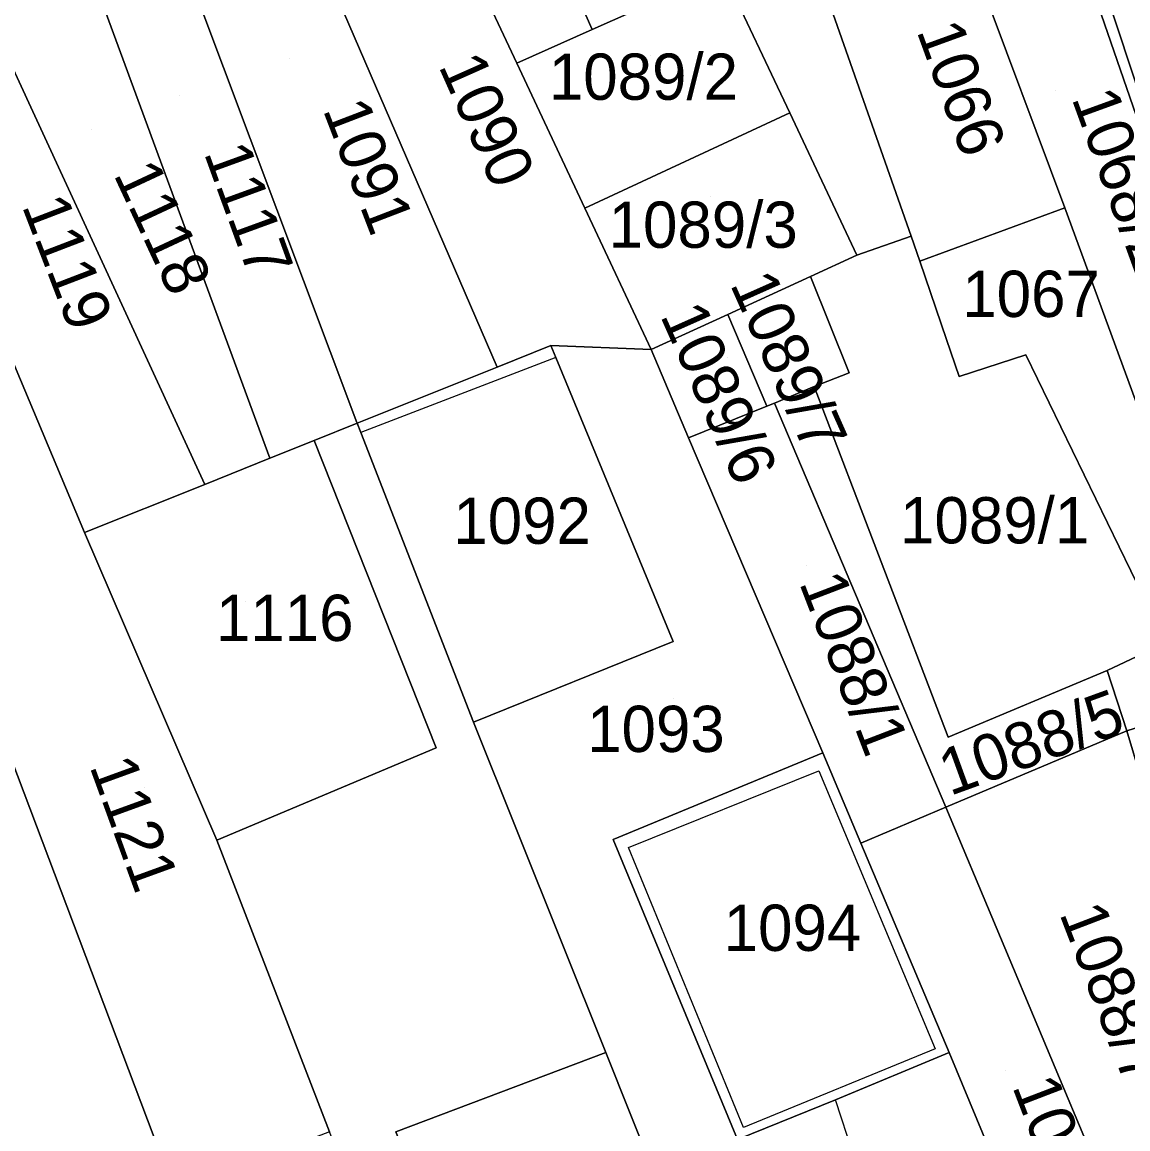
# Model space of a CAD drawing. Extents: x -263943 to -261149, y -1236934 to -1230686.
# Drawn here: x -262848.96 to -262801.15, y -1235373.74 to -1235325.89 of the extents above; entities that cross this region are included whole.
import ezdxf

# ---------------------------------------------------------------- set-up
doc = ezdxf.new("R2010")
doc.units = 0
for name, color, linetype in [('body_kn', 7, 'Continuous'), ('kladpar_druhypozemkov', 7, 'Continuous'), ('kladpar_hranice', 7, 'Continuous'), ('kladpar_parcelnecisla', 7, 'Continuous'), ('kladpar_plochy', 7, 'Continuous'), ('zappar_hrandruhpozemk', 7, 'Continuous')]:
    doc.layers.add(name, color=color, linetype=linetype)

msp = doc.modelspace()

# ---------------------------------------------------------------- linework, layer by layer
at = {"layer": 'body_kn'}
for p, q in [((-262824.31, -1235326.21), (-262824.31, -1235326.21)), ((-262827.58, -1235327.66), (-262827.58, -1235327.66)), ((-262815.77, -1235329.82), (-262815.77, -1235329.82)), ((-262815.77, -1235329.82), (-262815.77, -1235329.82)), ((-262824.64, -1235333.94), (-262824.64, -1235333.94)), ((-262803.88, -1235333.92), (-262803.88, -1235333.92)), ((-262810.53, -1235335.15), (-262810.53, -1235335.15)), ((-262812.87, -1235335.97), (-262812.87, -1235335.97)), ((-262810.15, -1235336.22), (-262810.15, -1235336.22)), ((-262810.15, -1235336.22), (-262810.15, -1235336.22)), ((-262814.87, -1235336.89), (-262814.87, -1235336.89)), ((-262818.45, -1235338.53), (-262818.45, -1235338.53)), ((-262818.45, -1235338.53), (-262818.45, -1235338.53)), ((-262808.99, -1235339.62), (-262808.99, -1235339.62)), ((-262826.1, -1235339.88), (-262826.1, -1235339.88)), ((-262826.1, -1235339.88), (-262826.1, -1235339.88)), ((-262821.77, -1235340.05), (-262821.77, -1235340.05)), ((-262821.77, -1235340.05), (-262821.77, -1235340.05)), ((-262825.89, -1235340.39), (-262825.89, -1235340.39)), ((-262825.89, -1235340.39), (-262825.89, -1235340.39)), ((-262805.56, -1235340.28), (-262805.56, -1235340.28)), ((-262828.42, -1235340.81), (-262828.42, -1235340.81)), ((-262813.2, -1235341.05), (-262813.2, -1235341.05)), ((-262808.45, -1235341.21), (-262808.45, -1235341.21)), ((-262814.72, -1235341.65), (-262814.72, -1235341.65)), ((-262816.76, -1235342.5), (-262816.76, -1235342.5)), ((-262816.76, -1235342.5), (-262816.76, -1235342.5)), ((-262816.44, -1235342.37), (-262816.44, -1235342.37)), ((-262834.49, -1235343.2), (-262834.49, -1235343.2)), ((-262834.48, -1235343.23), (-262834.48, -1235343.23)), ((-262836.34, -1235343.98), (-262836.34, -1235343.98)), ((-262834.32, -1235343.64), (-262834.32, -1235343.64)), ((-262820.15, -1235343.87), (-262820.15, -1235343.87)), ((-262820.15, -1235343.87), (-262820.15, -1235343.87)), ((-262838.26, -1235344.75), (-262838.26, -1235344.75)), ((-262838.26, -1235344.75), (-262838.26, -1235344.75)), ((-262841.07, -1235345.88), (-262841.07, -1235345.88)), ((-262846.27, -1235347.96), (-262846.27, -1235347.96)), ((-262820.81, -1235352.67), (-262820.81, -1235352.67)), ((-262802.05, -1235353.92), (-262802.05, -1235353.92)), ((-262802.05, -1235353.92), (-262802.05, -1235353.92)), ((-262829.45, -1235356.16), (-262829.45, -1235356.16)), ((-262829.45, -1235356.16), (-262829.45, -1235356.16)), ((-262808.92, -1235356.81), (-262808.92, -1235356.81)), ((-262808.92, -1235356.81), (-262808.92, -1235356.81)), ((-262801.2, -1235356.54), (-262801.2, -1235356.54)), ((-262801.2, -1235356.54), (-262801.2, -1235356.54)), ((-262831.06, -1235357.27), (-262831.06, -1235357.27)), ((-262814.35, -1235357.49), (-262814.35, -1235357.49)), ((-262814.51, -1235358.26), (-262814.51, -1235358.26)), ((-262809.02, -1235359.84), (-262809.02, -1235359.84)), ((-262840.55, -1235361.26), (-262840.55, -1235361.26)), ((-262840.55, -1235361.26), (-262840.55, -1235361.26)), ((-262823.41, -1235361.24), (-262823.41, -1235361.24)), ((-262822.74, -1235361.58), (-262822.74, -1235361.58)), ((-262822.74, -1235361.58), (-262822.74, -1235361.58)), ((-262812.7, -1235361.39), (-262812.7, -1235361.39)), ((-262809.48, -1235370.28), (-262809.48, -1235370.28)), ((-262823.73, -1235370.45), (-262823.73, -1235370.45)), ((-262808.88, -1235370.45), (-262808.88, -1235370.45)), ((-262813.8, -1235372.49), (-262813.8, -1235372.49)), ((-262817.78, -1235373.69), (-262817.78, -1235373.69))]:
    msp.add_line(p, q, dxfattribs=at)
at = {"layer": 'kladpar_druhypozemkov'}
for p, q in [((-262837.4, -1235327.45), (-262837.4, -1235327.45)), ((-262821.8, -1235327.35), (-262821.8, -1235327.35)), ((-262842.16, -1235329.05), (-262842.16, -1235329.05)), ((-262804.3, -1235328.85), (-262804.3, -1235328.85)), ((-262845.96, -1235330.55), (-262845.96, -1235330.55)), ((-262819.2, -1235333.45), (-262819.2, -1235333.45)), ((-262805.8, -1235336.8), (-262805.8, -1235336.8)), ((-262815.05, -1235339.57), (-262815.05, -1235339.57)), ((-262818.45, -1235340.38), (-262818.45, -1235340.38)), ((-262828.3, -1235346.25), (-262828.3, -1235346.25)), ((-262807.29, -1235346.5), (-262807.29, -1235346.5)), ((-262815.03, -1235349.4), (-262815.03, -1235349.4)), ((-262839.3, -1235350.95), (-262839.3, -1235350.95)), ((-262820.8, -1235355.15), (-262820.8, -1235355.15)), ((-262805.56, -1235356.39), (-262805.56, -1235356.39)), ((-262843.69, -1235359), (-262843.69, -1235359)), ((-262816.01, -1235363.87), (-262816.01, -1235363.87)), ((-262806.46, -1235371.2), (-262806.46, -1235371.2))]:
    msp.add_line(p, q, dxfattribs=at)
at = {"layer": 'kladpar_hranice'}
for points in [[(-262798.75, -1235335.85), (-262804.76, -1235318.44), (-262807.07, -1235312.74), (-262809.2, -1235307.49), (-262811.07, -1235302.23), (-262805.39, -1235302.48), (-262801.11, -1235322.73), (-262802.55, -1235323.24), (-262798.11, -1235336.71), (-262797.34, -1235336.54), (-262791.13, -1235343.73), (-262787.49, -1235342.54), (-262784.76, -1235349.82), (-262788.23, -1235351.02)], [(-262798.11, -1235336.71), (-262802.55, -1235323.24), (-262801.11, -1235322.73), (-262805.39, -1235302.48), (-262800.47, -1235302.73), (-262788.44, -1235332.88), (-262789.46, -1235333.9), (-262797.34, -1235336.54), (-262798.11, -1235336.71)], [(-262819.29, -1235309.96), (-262814.94, -1235322.58), (-262810.53, -1235335.15), (-262812.87, -1235335.97), (-262815.77, -1235329.82), (-262818.67, -1235323.69), (-262820.93, -1235324.7), (-262825.9, -1235312.93), (-262819.29, -1235309.96)], [(-262825.9, -1235312.93), (-262820.93, -1235324.7), (-262824.31, -1235326.21), (-262829.46, -1235314.55), (-262825.9, -1235312.93)], [(-262829.46, -1235314.55), (-262824.31, -1235326.21), (-262827.58, -1235327.66), (-262833.02, -1235316.08), (-262829.46, -1235314.55)], [(-262826.1, -1235339.88), (-262828.42, -1235340.81), (-262838.53, -1235317.44), (-262833.02, -1235316.08), (-262827.58, -1235327.66), (-262824.64, -1235333.94), (-262821.77, -1235340.05), (-262826.1, -1235339.88)], [(-262843.71, -1235318.63), (-262838.53, -1235317.44), (-262828.42, -1235340.81), (-262834.48, -1235343.23), (-262834.49, -1235343.2), (-262843.71, -1235318.63)], [(-262838.26, -1235344.75), (-262847.61, -1235319.32), (-262843.71, -1235318.63), (-262834.49, -1235343.2), (-262834.48, -1235343.23), (-262836.34, -1235343.98), (-262838.26, -1235344.75)], [(-262796.17, -1235354.94), (-262803.88, -1235333.92), (-262807.64, -1235323.84), (-262809.32, -1235320.25), (-262804.76, -1235318.44), (-262798.75, -1235335.85)], [(-262847.61, -1235319.32), (-262838.26, -1235344.75), (-262841.07, -1235345.88), (-262851.76, -1235322.71), (-262847.61, -1235319.32)], [(-262810.15, -1235336.22), (-262810.53, -1235335.15), (-262814.94, -1235322.58), (-262809.32, -1235320.25), (-262807.64, -1235323.84), (-262803.88, -1235333.92), (-262810.15, -1235336.22)], [(-262851.76, -1235322.71), (-262841.07, -1235345.88), (-262846.27, -1235347.96), (-262855.48, -1235326.02), (-262851.76, -1235322.71)], [(-262815.77, -1235329.82), (-262824.64, -1235333.94), (-262827.58, -1235327.66), (-262824.31, -1235326.21), (-262820.93, -1235324.7), (-262818.67, -1235323.69), (-262815.77, -1235329.82)], [(-262837.89, -1235374.73), (-262842.47, -1235376.18), (-262860.91, -1235327.39), (-262855.48, -1235326.02), (-262846.27, -1235347.96), (-262840.55, -1235361.26), (-262835.68, -1235373.88), (-262837.89, -1235374.73)], [(-262849.08, -1235377.63), (-262866.76, -1235328.92), (-262860.91, -1235327.39), (-262842.47, -1235376.18), (-262844.25, -1235376.69), (-262846.96, -1235377.38), (-262849.08, -1235377.63)], [(-262818.45, -1235338.53), (-262821.77, -1235340.05), (-262824.64, -1235333.94), (-262815.77, -1235329.82), (-262812.87, -1235335.97), (-262814.87, -1235336.89), (-262818.45, -1235338.53)], [(-262802.05, -1235353.92), (-262799.51, -1235352.73), (-262805.56, -1235340.28), (-262808.45, -1235341.21), (-262808.99, -1235339.62), (-262810.15, -1235336.22), (-262803.88, -1235333.92), (-262796.17, -1235354.94), (-262801.2, -1235356.54), (-262802.05, -1235353.92)], [(-262808.92, -1235356.81), (-262814.72, -1235341.65), (-262813.2, -1235341.05), (-262814.87, -1235336.89), (-262812.87, -1235335.97), (-262810.53, -1235335.15), (-262810.15, -1235336.22), (-262808.99, -1235339.62), (-262808.45, -1235341.21), (-262805.56, -1235340.28), (-262799.51, -1235352.73), (-262802.05, -1235353.92), (-262808.92, -1235356.81)], [(-262816.76, -1235342.5), (-262818.45, -1235338.53), (-262814.87, -1235336.89), (-262813.2, -1235341.05), (-262814.72, -1235341.65), (-262816.44, -1235342.37), (-262816.76, -1235342.5)], [(-262821.77, -1235340.05), (-262818.45, -1235338.53), (-262816.76, -1235342.5), (-262820.15, -1235343.87), (-262821.77, -1235340.05)], [(-262829.45, -1235356.16), (-262834.32, -1235343.64), (-262834.48, -1235343.23), (-262828.42, -1235340.81), (-262826.1, -1235339.88), (-262825.89, -1235340.39), (-262820.81, -1235352.67), (-262829.45, -1235356.16)], [(-262798.62, -1235430.68), (-262803.02, -1235420.38), (-262799.92, -1235419.08), (-262802.06, -1235413.93), (-262805.23, -1235415.21), (-262807.41, -1235410.12), (-262809.26, -1235405.79), (-262811.32, -1235400.98), (-262813.46, -1235395.97), (-262813.65, -1235395.54), (-262816.87, -1235387.54), (-262820.57, -1235378.35), (-262823.73, -1235370.45), (-262829.45, -1235356.16), (-262820.81, -1235352.67), (-262825.89, -1235340.39), (-262826.1, -1235339.88), (-262821.77, -1235340.05)], [(-262821.77, -1235340.05), (-262820.15, -1235343.87), (-262814.35, -1235357.49), (-262823.41, -1235361.24), (-262818.04, -1235374.2), (-262813.8, -1235372.49), (-262808.88, -1235370.45), (-262806.24, -1235376.8), (-262803.59, -1235384.77), (-262808.49, -1235386.74), (-262805.94, -1235393.02), (-262806.87, -1235393.41), (-262807.63, -1235393.84), (-262806.66, -1235396.22), (-262804.02, -1235402.74), (-262802.91, -1235405.47), (-262801.86, -1235408.06), (-262796.78, -1235420.6), (-262798.22, -1235421.28), (-262796.3, -1235426.05), (-262795.48, -1235428.08), (-262794.33, -1235430.94)], [(-262802.05, -1235353.92), (-262801.2, -1235356.54), (-262809.02, -1235359.84), (-262816.44, -1235342.37), (-262814.72, -1235341.65), (-262808.92, -1235356.81), (-262802.05, -1235353.92)], [(-262820.15, -1235343.87), (-262816.76, -1235342.5), (-262816.44, -1235342.37), (-262809.02, -1235359.84), (-262812.7, -1235361.39), (-262814.35, -1235357.49), (-262820.15, -1235343.87)], [(-262808.02, -1235435.19), (-262812.24, -1235424.76), (-262818.41, -1235409.52), (-262820.54, -1235404.27), (-262822.78, -1235398.74), (-262827.5, -1235387.09), (-262830.02, -1235388.02), (-262830.39, -1235387.1), (-262835.68, -1235373.88), (-262840.55, -1235361.26), (-262831.06, -1235357.27), (-262836.34, -1235343.98), (-262834.48, -1235343.23), (-262834.32, -1235343.64), (-262829.45, -1235356.16), (-262823.73, -1235370.45), (-262832.8, -1235373.88), (-262829.64, -1235381.84), (-262820.57, -1235378.35), (-262816.87, -1235387.54), (-262813.65, -1235395.54), (-262814.3, -1235395.81)], [(-262840.55, -1235361.26), (-262846.27, -1235347.96), (-262841.07, -1235345.88), (-262838.26, -1235344.75), (-262836.34, -1235343.98), (-262831.06, -1235357.27), (-262840.55, -1235361.26)], [(-262801.2, -1235356.54), (-262796.17, -1235354.94), (-262792.13, -1235353.65), (-262789.65, -1235361.95), (-262798.72, -1235364.84), (-262801.2, -1235356.54)], [(-262795.82, -1235370.35), (-262792.73, -1235378.07), (-262797.91, -1235380.27), (-262795.68, -1235385.53), (-262798.54, -1235386.66), (-262799.83, -1235383.4), (-262802.49, -1235375.4), (-262809.02, -1235359.84), (-262801.2, -1235356.54), (-262798.72, -1235364.84), (-262796.84, -1235370.6), (-262795.82, -1235370.35)], [(-262818.04, -1235374.2), (-262823.41, -1235361.24), (-262814.35, -1235357.49), (-262812.7, -1235361.39), (-262808.88, -1235370.45), (-262813.8, -1235372.49), (-262818.04, -1235374.2)], [(-262806.24, -1235376.8), (-262808.88, -1235370.45), (-262812.7, -1235361.39), (-262809.02, -1235359.84), (-262802.49, -1235375.4), (-262799.83, -1235383.4), (-262798.54, -1235386.66), (-262802.26, -1235388.14), (-262803.59, -1235384.77), (-262806.24, -1235376.8)], [(-262832.8, -1235373.88), (-262823.73, -1235370.45), (-262820.57, -1235378.35), (-262829.64, -1235381.84), (-262832.8, -1235373.88)]]:
    msp.add_lwpolyline(points, dxfattribs=at)
at = {"layer": 'kladpar_plochy'}
for points in [[(-262788.23, -1235351.02), (-262791.56, -1235352.16), (-262798.75, -1235335.85), (-262804.76, -1235318.44), (-262807.07, -1235312.74), (-262809.2, -1235307.49), (-262811.07, -1235302.23), (-262805.39, -1235302.48), (-262801.11, -1235322.73), (-262802.55, -1235323.24), (-262798.11, -1235336.71), (-262797.34, -1235336.54), (-262791.13, -1235343.73), (-262787.49, -1235342.54), (-262784.76, -1235349.82)], [(-262798.11, -1235336.71), (-262802.55, -1235323.24), (-262801.11, -1235322.73), (-262805.39, -1235302.48), (-262800.47, -1235302.73), (-262788.44, -1235332.88), (-262789.46, -1235333.9), (-262797.34, -1235336.54)], [(-262819.29, -1235309.96), (-262814.94, -1235322.58), (-262810.53, -1235335.15), (-262812.87, -1235335.97), (-262815.77, -1235329.82), (-262818.67, -1235323.69), (-262820.93, -1235324.7), (-262825.9, -1235312.93)], [(-262825.9, -1235312.93), (-262820.93, -1235324.7), (-262824.31, -1235326.21), (-262829.46, -1235314.55)], [(-262829.46, -1235314.55), (-262824.31, -1235326.21), (-262827.58, -1235327.66), (-262833.02, -1235316.08)], [(-262826.1, -1235339.88), (-262828.42, -1235340.81), (-262838.53, -1235317.44), (-262833.02, -1235316.08), (-262827.58, -1235327.66), (-262824.64, -1235333.94), (-262821.77, -1235340.05)], [(-262843.71, -1235318.63), (-262838.53, -1235317.44), (-262828.42, -1235340.81), (-262834.48, -1235343.23), (-262834.49, -1235343.2)], [(-262838.26, -1235344.75), (-262847.61, -1235319.32), (-262843.71, -1235318.63), (-262834.49, -1235343.2), (-262834.48, -1235343.23), (-262836.34, -1235343.98)], [(-262796.17, -1235354.94), (-262803.88, -1235333.92), (-262807.64, -1235323.84), (-262809.32, -1235320.25), (-262804.76, -1235318.44), (-262798.75, -1235335.85), (-262791.56, -1235352.16), (-262792.13, -1235353.65)], [(-262847.61, -1235319.32), (-262838.26, -1235344.75), (-262841.07, -1235345.88), (-262851.76, -1235322.71)], [(-262810.15, -1235336.22), (-262810.53, -1235335.15), (-262814.94, -1235322.58), (-262809.32, -1235320.25), (-262807.64, -1235323.84), (-262803.88, -1235333.92)], [(-262851.76, -1235322.71), (-262841.07, -1235345.88), (-262846.27, -1235347.96), (-262855.48, -1235326.02)], [(-262815.77, -1235329.82), (-262824.64, -1235333.94), (-262827.58, -1235327.66), (-262824.31, -1235326.21), (-262820.93, -1235324.7), (-262818.67, -1235323.69)], [(-262837.89, -1235374.73), (-262842.47, -1235376.18), (-262860.91, -1235327.39), (-262855.48, -1235326.02), (-262846.27, -1235347.96), (-262840.55, -1235361.26), (-262835.68, -1235373.88)], [(-262849.08, -1235377.63), (-262866.76, -1235328.92), (-262860.91, -1235327.39), (-262842.47, -1235376.18), (-262844.25, -1235376.69), (-262846.96, -1235377.38)], [(-262818.45, -1235338.53), (-262821.77, -1235340.05), (-262824.64, -1235333.94), (-262815.77, -1235329.82), (-262812.87, -1235335.97), (-262814.87, -1235336.89)], [(-262802.05, -1235353.92), (-262799.51, -1235352.73), (-262805.56, -1235340.28), (-262808.45, -1235341.21), (-262808.99, -1235339.62), (-262810.15, -1235336.22), (-262803.88, -1235333.92), (-262796.17, -1235354.94), (-262801.2, -1235356.54)], [(-262808.92, -1235356.81), (-262814.72, -1235341.65), (-262813.2, -1235341.05), (-262814.87, -1235336.89), (-262812.87, -1235335.97), (-262810.53, -1235335.15), (-262810.15, -1235336.22), (-262808.99, -1235339.62), (-262808.45, -1235341.21), (-262805.56, -1235340.28), (-262799.51, -1235352.73), (-262802.05, -1235353.92)], [(-262816.76, -1235342.5), (-262818.45, -1235338.53), (-262814.87, -1235336.89), (-262813.2, -1235341.05), (-262814.72, -1235341.65), (-262816.44, -1235342.37)], [(-262821.77, -1235340.05), (-262818.45, -1235338.53), (-262816.76, -1235342.5), (-262820.15, -1235343.87)], [(-262829.45, -1235356.16), (-262834.32, -1235343.64), (-262834.48, -1235343.23), (-262828.42, -1235340.81), (-262826.1, -1235339.88), (-262825.89, -1235340.39), (-262820.81, -1235352.67)], [(-262802.05, -1235353.92), (-262801.2, -1235356.54), (-262809.02, -1235359.84), (-262816.44, -1235342.37), (-262814.72, -1235341.65), (-262808.92, -1235356.81)], [(-262820.15, -1235343.87), (-262816.76, -1235342.5), (-262816.44, -1235342.37), (-262809.02, -1235359.84), (-262812.7, -1235361.39), (-262814.35, -1235357.49)], [(-262840.55, -1235361.26), (-262846.27, -1235347.96), (-262841.07, -1235345.88), (-262838.26, -1235344.75), (-262836.34, -1235343.98), (-262831.06, -1235357.27)], [(-262801.2, -1235356.54), (-262796.17, -1235354.94), (-262792.13, -1235353.65), (-262789.65, -1235361.95), (-262798.72, -1235364.84)], [(-262795.82, -1235370.35), (-262792.73, -1235378.07), (-262797.91, -1235380.27), (-262795.68, -1235385.53), (-262798.54, -1235386.66), (-262799.83, -1235383.4), (-262802.49, -1235375.4), (-262809.02, -1235359.84), (-262801.2, -1235356.54), (-262798.72, -1235364.84), (-262796.84, -1235370.6)], [(-262818.04, -1235374.2), (-262823.41, -1235361.24), (-262814.35, -1235357.49), (-262812.7, -1235361.39), (-262808.88, -1235370.45), (-262813.8, -1235372.49)], [(-262806.24, -1235376.8), (-262808.88, -1235370.45), (-262812.7, -1235361.39), (-262809.02, -1235359.84), (-262802.49, -1235375.4), (-262799.83, -1235383.4), (-262798.54, -1235386.66), (-262802.26, -1235388.14), (-262803.59, -1235384.77)], [(-262832.8, -1235373.88), (-262823.73, -1235370.45), (-262820.57, -1235378.35), (-262829.64, -1235381.84)]]:
    msp.add_lwpolyline(points, close=True, dxfattribs=at)
for points in [[(-262820.57, -1235378.35), (-262823.73, -1235370.45), (-262829.45, -1235356.16), (-262820.81, -1235352.67), (-262825.89, -1235340.39), (-262826.1, -1235339.88), (-262821.77, -1235340.05), (-262820.15, -1235343.87), (-262814.35, -1235357.49), (-262823.41, -1235361.24), (-262818.04, -1235374.2), (-262813.8, -1235372.49), (-262808.88, -1235370.45), (-262806.24, -1235376.8)], [(-262835.68, -1235373.88), (-262840.55, -1235361.26), (-262831.06, -1235357.27), (-262836.34, -1235343.98), (-262834.48, -1235343.23), (-262834.32, -1235343.64), (-262829.45, -1235356.16), (-262823.73, -1235370.45), (-262832.8, -1235373.88)]]:
    msp.add_lwpolyline(points, dxfattribs=at)
at = {"layer": 'zappar_hrandruhpozemk'}
for p, q in [((-262825.89, -1235340.39), (-262834.32, -1235343.64)), ((-262822.74, -1235361.58), (-262814.51, -1235358.26)), ((-262811.72, -1235378.77), (-262813.8, -1235372.49))]:
    msp.add_line(p, q, dxfattribs=at)
msp.add_lwpolyline([(-262814.51, -1235358.26), (-262809.48, -1235370.28), (-262817.78, -1235373.69), (-262822.74, -1235361.58)], dxfattribs=at)

# ---------------------------------------------------------------- texts
at = {"layer": 'kladpar_parcelnecisla'}
for s, rotation, p in [('1066', 290, (-262810.304, -1235326.265)), ('1090', 294, (-262830.978, -1235327.782)), ('1068/2', 290, (-262803.6, -1235329.179)), ('1091', 291, (-262835.976, -1235329.67)), ('1117', 290, (-262841.117, -1235331.538)), ('1118', 295, (-262845.032, -1235332.466)), ('1119', 291, (-262848.988, -1235333.832)), ('1089/7', 294, (-262818.376, -1235337.216)), ('1089/6', 294, (-262821.395, -1235338.573)), ('1088/1', 291, (-262815.382, -1235350.127)), ('1088/5', 20, (-262808.851, -1235359.36)), ('1121', 290, (-262846.063, -1235358.062)), ('1088/7', 291, (-262804.132, -1235364.429)), ('1088/6', 291, (-262806.169, -1235371.905))]:
    msp.add_text(s, height=2, rotation=rotation, dxfattribs=at).set_placement(p)
for s, p in [('1089/2', (-262826.19, -1235329.25)), ('1089/3', (-262823.606, -1235335.65)), ('1067', (-262808.315, -1235338.64)), ('1092', (-262830.319, -1235348.45)), ('1089/1', (-262811.004, -1235348.43)), ('1116', (-262840.582, -1235352.65)), ('1093', (-262824.534, -1235357.45)), ('1094', (-262818.632, -1235366.05))]:
    msp.add_text(s, height=2, dxfattribs=at).set_placement(p)

doc.saveas('drawing.dxf')
